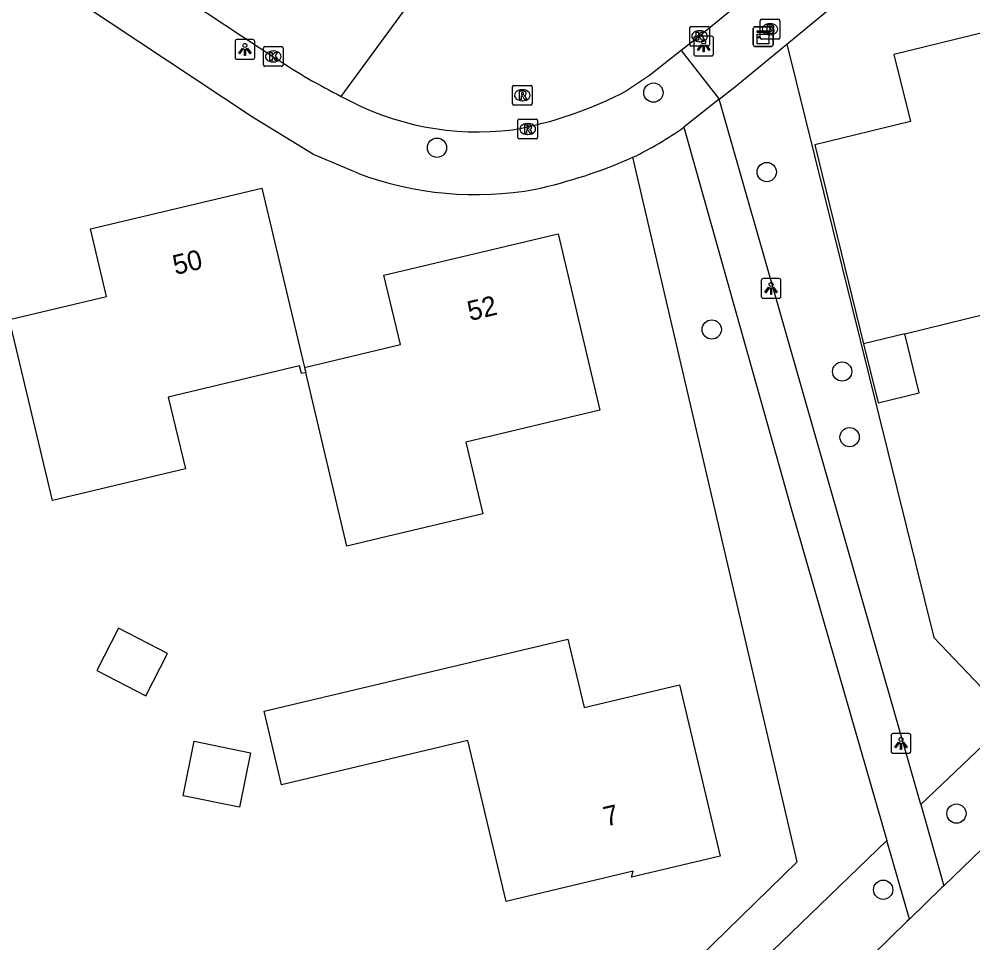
# Model space of a CAD drawing. Extents: x 157663 to 158496, y 379212 to 380934.
# Drawn here: x 158156.17 to 158204.55, y 380405.03 to 380451.91 of the extents above; entities that cross this region are included whole.
import ezdxf

# ---------------------------------------------------------------- set-up
doc = ezdxf.new("R2010")
doc.units = 0
for name, color, linetype in [('IMGEO_Berm_groen', 7, 'Continuous'), ('IMGEO_Boom', 7, 'Continuous'), ('IMGEO_Brandkraan', 7, 'Continuous'), ('IMGEO_Groenvoorziening', 7, 'Continuous'), ('IMGEO_Kast', 7, 'Continuous'), ('IMGEO_Kolk', 7, 'Continuous'), ('IMGEO_Lichtpunt', 7, 'Continuous'), ('IMGEO_Pand', 7, 'Continuous'), ('IMGEO_Pand_nummerreeks', 7, 'Continuous'), ('IMGEO_Rijbaan_lokaal_gesloten', 7, 'Continuous'), ('IMGEO_Rijbaan_lokaal_open', 7, 'Continuous'), ('IMGEO_Rioolput', 7, 'Continuous'), ('IMGEO_Voetpad_open', 7, 'Continuous')]:
    doc.layers.add(name, color=color, linetype=linetype)

msp = doc.modelspace()

# ---------------------------------------------------------------- linework, layer by layer
at = {"layer": 'IMGEO_Berm_groen'}
for points in [[(158206.469, 380416.402), (158201.9, 380412.048)], [(158200.179, 380410.23), (158191.933, 380402.263)]]:
    msp.add_lwpolyline(points, dxfattribs=at)
at = {"layer": 'IMGEO_Boom'}
for centre in [(158188.344, 380448.175), (158177.364, 380445.378), (158194.093, 380444.144), (158191.302, 380436.155), (158197.918, 380434.021), (158198.294, 380430.691), (158203.715, 380411.591), (158199.997, 380407.725)]:
    msp.add_circle(centre, 0.489, dxfattribs=at)
at = {"layer": 'IMGEO_Brandkraan'}
for p, q in [((158193.756, 380450.968), (158193.756, 380451.82)), ((158193.831, 380451.894), (158194.683, 380451.894)), ((158194.244, 380451.674), (158194.269, 380451.674)), ((158194.757, 380451.82), (158194.757, 380450.968)), ((158194.267, 380451.114), (158194.242, 380451.114)), ((158194.683, 380450.894), (158193.831, 380450.894))]:
    msp.add_line(p, q, dxfattribs=at)
for points in [[(158193.756, 380450.968), (158193.756, 380451.82)], [(158193.831, 380451.894), (158194.683, 380451.894)], [(158194.104, 380451.594), (158194.104, 380451.194), (158194.317, 380451.194)], [(158194.335, 380451.594), (158194.104, 380451.594)], [(158194.283, 380451.513), (158194.229, 380451.513), (158194.229, 380451.437)], [(158194.229, 380451.437), (158194.282, 380451.437)], [(158194.757, 380451.82), (158194.757, 380450.968)], [(158194.291, 380451.361), (158194.229, 380451.361), (158194.229, 380451.28)], [(158194.229, 380451.28), (158194.291, 380451.28)], [(158194.683, 380450.894), (158193.831, 380450.894)]]:
    msp.add_lwpolyline(points, dxfattribs=at)
for centre, radius, start, end in [((158193.833, 380451.818), 0.0765, 91.552, 178.448), ((158193.833, 380451.818), 0.0765, 91.552, 178.448), ((158194.284, 380451.475), 0.0379, 267.8285, 90.9355), ((158194.339, 380451.449), 0.145, 59.4692, 91.5367), ((158194.364, 380451.496), 0.0922, 285.5137, 58.1501), ((158194.681, 380451.818), 0.0765, 1.552, 88.448), ((158194.681, 380451.818), 0.0765, 1.552, 88.448), ((158193.833, 380450.97), 0.0765, 181.552, 268.448), ((158193.833, 380450.97), 0.0765, 181.552, 268.448), ((158194.292, 380451.32), 0.0404, 269.8759, 90.5077), ((158194.323, 380451.445), 0.251, 268.6676, 293.5347), ((158194.369, 380451.304), 0.105, 301.3115, 78.989), ((158194.681, 380450.97), 0.0765, 271.552, 358.448), ((158194.681, 380450.97), 0.0765, 271.552, 358.448)]:
    msp.add_arc(centre, radius, start, end, dxfattribs=at)
for centre, major_axis, ratio, start_param, end_param in [((158194.243, 380451.394), (-0.387, 0.002), 0.722429, 4.712389, 7.853982), ((158194.268, 380451.394), (-0.39, 0.002), 0.717154, 1.570796, 4.712389)]:
    msp.add_ellipse(centre, major_axis=major_axis, ratio=ratio, start_param=start_param, end_param=end_param, dxfattribs=at)
at = {"layer": 'IMGEO_Groenvoorziening'}
for points in [[(158195.106, 380450.632), (158202.56, 380420.525), (158204.989, 380417.99)], [(158164.272, 380378.503), (158195.64, 380409.139), (158187.298, 380444.893)]]:
    msp.add_lwpolyline(points, dxfattribs=at)
at = {"layer": 'IMGEO_Kast'}
for p, q in [((158193.41, 380450.593), (158193.41, 380451.434)), ((158193.41, 380451.434), (158193.41, 380450.593)), ((158193.485, 380451.518), (158194.326, 380451.518)), ((158194.326, 380451.518), (158193.485, 380451.518)), ((158194.41, 380451.443), (158194.41, 380450.602)), ((158194.41, 380450.602), (158194.41, 380451.443)), ((158194.335, 380450.518), (158193.494, 380450.518)), ((158193.494, 380450.518), (158194.335, 380450.518))]:
    msp.add_line(p, q, dxfattribs=at)
for points in [[(158193.605, 380451.308), (158194.205, 380451.308), (158194.205, 380451.223), (158193.605, 380451.223), (158193.605, 380451.308)], [(158193.605, 380451.133), (158194.205, 380451.133), (158194.205, 380450.644), (158193.605, 380450.644), (158193.605, 380451.133)]]:
    msp.add_lwpolyline(points, dxfattribs=at)
msp.add_circle((158193.689, 380450.982), 0.0377, dxfattribs=at)
for centre, start, end in [((158193.488, 380451.44), 92.4484, 184.2845), ((158193.488, 380451.44), 92.4484, 184.2845), ((158194.332, 380451.44), 2.4484, 94.2845), ((158194.332, 380451.44), 2.4484, 94.2845), ((158193.488, 380450.596), 182.4484, 274.2845), ((158193.488, 380450.596), 182.4484, 274.2845), ((158194.332, 380450.596), 272.4484, 4.2845), ((158194.332, 380450.596), 272.4484, 4.2845)]:
    msp.add_arc(centre, 0.0779, start, end, dxfattribs=at)
at = {"layer": 'IMGEO_Kolk'}
for p, q in [((158190.187, 380450.611), (158190.187, 380451.463)), ((158190.262, 380451.537), (158191.114, 380451.537)), ((158191.188, 380451.463), (158191.188, 380450.611)), ((158190.675, 380451.317), (158190.7, 380451.317)), ((158168.633, 380450.509), (158169.485, 380450.509)), ((158191.114, 380450.537), (158190.262, 380450.537)), ((158190.698, 380450.757), (158190.673, 380450.757)), ((158168.558, 380449.583), (158168.558, 380450.435)), ((158169.046, 380450.289), (158169.071, 380450.289)), ((158169.559, 380450.435), (158169.559, 380449.583)), ((158169.485, 380449.509), (158168.633, 380449.509)), ((158169.069, 380449.729), (158169.044, 380449.729))]:
    msp.add_line(p, q, dxfattribs=at)
for points in [[(158190.187, 380450.611), (158190.187, 380451.463)], [(158190.262, 380451.537), (158191.114, 380451.537)], [(158191.188, 380451.463), (158191.188, 380450.611)], [(158190.508, 380451.237), (158190.631, 380451.237), (158190.631, 380451.086), (158190.761, 380451.237), (158190.925, 380451.237), (158190.779, 380451.086), (158190.932, 380450.837), (158190.78, 380450.837), (158190.695, 380451.001), (158190.631, 380450.934), (158190.631, 380450.837), (158190.508, 380450.837), (158190.508, 380451.237)], [(158168.633, 380450.509), (158169.485, 380450.509)], [(158191.114, 380450.537), (158190.262, 380450.537)], [(158168.558, 380449.583), (158168.558, 380450.435)], [(158168.879, 380450.209), (158169.002, 380450.209), (158169.002, 380450.058), (158169.132, 380450.209), (158169.296, 380450.209), (158169.15, 380450.058), (158169.303, 380449.809), (158169.151, 380449.809), (158169.066, 380449.973), (158169.002, 380449.906), (158169.002, 380449.809), (158168.879, 380449.809), (158168.879, 380450.209)], [(158169.559, 380450.435), (158169.559, 380449.583)], [(158169.485, 380449.509), (158168.633, 380449.509)]]:
    msp.add_lwpolyline(points, dxfattribs=at)
for centre, start, end in [((158190.264, 380451.461), 91.552, 178.448), ((158190.264, 380451.461), 91.552, 178.448), ((158191.112, 380451.461), 1.552, 88.448), ((158191.112, 380451.461), 1.552, 88.448), ((158168.635, 380450.433), 91.552, 178.448), ((158168.635, 380450.433), 91.552, 178.448), ((158169.483, 380450.433), 1.552, 88.448), ((158169.483, 380450.433), 1.552, 88.448), ((158190.264, 380450.613), 181.552, 268.448), ((158190.264, 380450.613), 181.552, 268.448), ((158191.112, 380450.613), 271.552, 358.448), ((158191.112, 380450.613), 271.552, 358.448), ((158168.635, 380449.585), 181.552, 268.448), ((158168.635, 380449.585), 181.552, 268.448), ((158169.483, 380449.585), 271.552, 358.448), ((158169.483, 380449.585), 271.552, 358.448)]:
    msp.add_arc(centre, 0.0765, start, end, dxfattribs=at)
for centre, major_axis, ratio, start_param, end_param in [((158190.674, 380451.037), (-0.387, 0.002), 0.722429, 4.712389, 7.853982), ((158190.699, 380451.037), (-0.39, 0.002), 0.717154, 1.570796, 4.712389), ((158169.045, 380450.009), (-0.387, 0.002), 0.722429, 4.712389, 7.853982), ((158169.07, 380450.009), (-0.39, 0.002), 0.717154, 1.570796, 4.712389)]:
    msp.add_ellipse(centre, major_axis=major_axis, ratio=ratio, start_param=start_param, end_param=end_param, dxfattribs=at)
at = {"layer": 'IMGEO_Lichtpunt'}
for p, q in [((158191.297, 380451.039), (158190.489, 380451.039)), ((158191.297, 380451.039), (158190.489, 380451.039)), ((158167.122, 380450.771), (158167.122, 380449.964)), ((158167.122, 380450.771), (158167.122, 380449.964)), ((158168.024, 380450.866), (158167.216, 380450.866)), ((158168.024, 380450.866), (158167.216, 380450.866)), ((158168.118, 380449.964), (158168.118, 380450.771)), ((158168.118, 380449.964), (158168.118, 380450.771)), ((158190.395, 380450.944), (158190.395, 380450.137)), ((158190.395, 380450.944), (158190.395, 380450.137)), ((158191.391, 380450.137), (158191.391, 380450.944)), ((158191.391, 380450.137), (158191.391, 380450.944)), ((158190.489, 380450.043), (158191.297, 380450.043)), ((158190.489, 380450.043), (158191.297, 380450.043)), ((158167.216, 380449.87), (158168.024, 380449.87)), ((158167.216, 380449.87), (158168.024, 380449.87)), ((158193.815, 380438.645), (158193.815, 380437.838)), ((158193.815, 380438.645), (158193.815, 380437.838)), ((158194.717, 380438.74), (158193.909, 380438.74)), ((158194.717, 380438.74), (158193.909, 380438.74)), ((158194.811, 380437.838), (158194.811, 380438.645)), ((158194.811, 380437.838), (158194.811, 380438.645)), ((158193.909, 380437.744), (158194.717, 380437.744)), ((158193.909, 380437.744), (158194.717, 380437.744)), ((158201.307, 380415.65), (158200.499, 380415.65)), ((158201.307, 380415.65), (158200.499, 380415.65)), ((158200.405, 380415.555), (158200.405, 380414.748)), ((158200.405, 380415.555), (158200.405, 380414.748)), ((158201.401, 380414.748), (158201.401, 380415.555)), ((158201.401, 380414.748), (158201.401, 380415.555)), ((158200.499, 380414.654), (158201.307, 380414.654)), ((158200.499, 380414.654), (158201.307, 380414.654))]:
    msp.add_line(p, q, dxfattribs=at)
for points in [[(158190.769, 380450.608), (158190.808, 380450.58), (158190.62, 380450.318), (158190.582, 380450.345), (158190.769, 380450.608)], [(158190.871, 380450.56), (158190.918, 380450.56), (158190.918, 380450.238), (158190.871, 380450.238), (158190.871, 380450.56)], [(158190.981, 380450.58), (158191.019, 380450.607), (158191.206, 380450.345), (158191.167, 380450.317), (158190.981, 380450.58)], [(158167.496, 380450.435), (158167.535, 380450.407), (158167.347, 380450.145), (158167.309, 380450.172), (158167.496, 380450.435)], [(158167.598, 380450.387), (158167.645, 380450.387), (158167.645, 380450.065), (158167.598, 380450.065), (158167.598, 380450.387)], [(158167.708, 380450.407), (158167.746, 380450.434), (158167.933, 380450.172), (158167.894, 380450.144), (158167.708, 380450.407)], [(158194.189, 380438.309), (158194.228, 380438.281), (158194.04, 380438.019), (158194.002, 380438.046), (158194.189, 380438.309)], [(158194.291, 380438.261), (158194.338, 380438.261), (158194.338, 380437.939), (158194.291, 380437.939), (158194.291, 380438.261)], [(158194.401, 380438.281), (158194.439, 380438.308), (158194.626, 380438.046), (158194.587, 380438.018), (158194.401, 380438.281)], [(158200.779, 380415.219), (158200.818, 380415.191), (158200.63, 380414.929), (158200.592, 380414.956), (158200.779, 380415.219)], [(158200.881, 380415.171), (158200.928, 380415.171), (158200.928, 380414.849), (158200.881, 380414.849), (158200.881, 380415.171)], [(158200.991, 380415.191), (158201.029, 380415.218), (158201.216, 380414.956), (158201.177, 380414.928), (158200.991, 380415.191)]]:
    msp.add_lwpolyline(points, dxfattribs=at)
for centre in [(158167.621, 380450.569), (158190.894, 380450.742), (158194.314, 380438.443), (158200.904, 380415.353)]:
    msp.add_circle(centre, 0.0994, dxfattribs=at)
for centre, start, end in [((158190.489, 380450.944), 90, 180), ((158190.489, 380450.944), 90, 180), ((158191.297, 380450.944), 0, 90), ((158191.297, 380450.944), 0, 90), ((158167.216, 380450.771), 90, 180), ((158167.216, 380450.771), 90, 180), ((158168.024, 380450.771), 0, 90), ((158168.024, 380450.771), 0, 90), ((158190.489, 380450.137), 180, 270), ((158190.489, 380450.137), 180, 270), ((158191.297, 380450.137), 270, 0), ((158191.297, 380450.137), 270, 360), ((158167.216, 380449.964), 180, 270), ((158167.216, 380449.964), 180, 270), ((158168.024, 380449.964), 270, 0), ((158168.024, 380449.964), 270, 360), ((158193.909, 380438.645), 90, 180), ((158193.909, 380438.645), 90, 180), ((158194.717, 380438.645), 0, 90), ((158194.717, 380438.645), 0, 90), ((158193.909, 380437.838), 180, 270), ((158193.909, 380437.838), 180, 270), ((158194.717, 380437.838), 270, 0), ((158194.717, 380437.838), 270, 360), ((158200.499, 380415.555), 90, 180), ((158200.499, 380415.555), 90, 180), ((158201.307, 380415.555), 0, 90), ((158201.307, 380415.555), 0, 90), ((158200.499, 380414.748), 180, 270), ((158200.499, 380414.748), 180, 270), ((158201.307, 380414.748), 270, 0), ((158201.307, 380414.748), 270, 360)]:
    msp.add_arc(centre, 0.0946, start, end, dxfattribs=at)
at = {"layer": 'IMGEO_Pand'}
for points in [[(158209.383, 380452.279), (158200.542, 380450.107), (158201.376, 380446.711), (158196.525, 380445.519), (158199.004, 380435.428)], [(158201.094, 380435.942), (158206.259, 380437.211), (158205.028, 380442.222), (158211.307, 380443.764), (158211.393, 380443.415), (158211.731, 380443.498), (158211.227, 380445.551)], [(158155.681, 380436.657), (158160.604, 380437.827), (158159.787, 380441.266), (158168.484, 380443.331), (158170.646, 380434.23)], [(158170.646, 380434.23), (158175.509, 380435.385), (158174.671, 380438.915), (158183.505, 380441.014), (158185.632, 380432.059), (158178.831, 380430.444), (158179.696, 380426.802), (158174.832, 380425.646), (158172.798, 380425.163), (158170.706, 380433.976)], [(158170.706, 380433.976), (158170.489, 380433.925), (158170.397, 380434.311), (158163.733, 380432.727), (158164.6, 380429.081), (158157.861, 380427.48), (158155.687, 380436.633)], [(158201.094, 380435.942), (158199.004, 380435.428)], [(158199.004, 380435.428), (158199.74, 380432.431), (158201.83, 380432.944), (158201.094, 380435.942)], [(158170.646, 380434.23), (158170.706, 380433.976)], [(158163.7, 380419.709), (158161.215, 380420.999), (158160.103, 380418.855), (158162.588, 380417.565), (158163.7, 380419.709)], [(158183.996, 380420.447), (158184.823, 380416.968), (158189.661, 380418.117), (158191.724, 380409.429), (158187.225, 380408.36), (158187.315, 380408.662), (158180.872, 380407.132), (158178.934, 380415.295), (158170.835, 380413.373), (158169.479, 380413.051), (158168.591, 380416.79), (158169.947, 380417.112), (158183.996, 380420.447)], [(158167.909, 380414.678), (158167.344, 380411.911), (158164.485, 380412.494), (158165.05, 380415.262), (158167.909, 380414.678)]]:
    msp.add_lwpolyline(points, dxfattribs=at)
at = {"layer": 'IMGEO_Rijbaan_lokaal_gesloten'}
for points in [[(158271.369, 380474.079), (158271.031, 380473.749), (158250.925, 380454.131), (158203.076, 380407.926)], [(158203.076, 380407.926), (158202.965, 380407.819), (158201.329, 380406.238)], [(158201.329, 380406.238), (158201.205, 380406.119), (158169.223, 380374.76)]]:
    msp.add_lwpolyline(points, dxfattribs=at)
at = {"layer": 'IMGEO_Rijbaan_lokaal_open'}
for points in [[(158233.356, 380486.647), (158230.451, 380483.891), (158221.604, 380476.545), (158218.116, 380473.682), (158209.246, 380466.364), (158206.145, 380463.806), (158197.636, 380456.782), (158194.731, 380454.379), (158190.688, 380451.037), (158189.757, 380450.307)], [(158161.334, 380455.114), (158169.246, 380449.877)], [(158172.506, 380447.982), (158175.859, 380452.543)], [(158189.757, 380450.307), (158188.144, 380449.041), (158187.03, 380448.294)]]:
    msp.add_lwpolyline(points, dxfattribs=at)
for centre, radius, start, end in [((158187.062, 380476.774), 32.262, 236.4808, 243.1813), ((158177.716, 380465.89), 19.909, 280.0573, 297.8929), ((158179.452, 380460.471), 14.29, 240.9193, 276.9991)]:
    msp.add_arc(centre, radius, start, end, dxfattribs=at)
at = {"layer": 'IMGEO_Rioolput'}
for p, q in [((158181.267, 380448.543), (158182.119, 380448.543)), ((158181.192, 380447.617), (158181.192, 380448.469)), ((158181.68, 380448.323), (158181.705, 380448.323)), ((158182.193, 380448.469), (158182.193, 380447.617)), ((158181.703, 380447.763), (158181.678, 380447.763)), ((158182.119, 380447.543), (158181.267, 380447.543)), ((158181.468, 380445.903), (158181.468, 380446.755)), ((158181.543, 380446.829), (158182.395, 380446.829)), ((158181.956, 380446.609), (158181.981, 380446.609)), ((158182.469, 380446.755), (158182.469, 380445.903)), ((158182.395, 380445.829), (158181.543, 380445.829)), ((158181.979, 380446.049), (158181.954, 380446.049))]:
    msp.add_line(p, q, dxfattribs=at)
for points in [[(158181.267, 380448.543), (158182.119, 380448.543)], [(158181.192, 380447.617), (158181.192, 380448.469)], [(158181.781, 380448.241), (158181.529, 380448.243), (158181.529, 380447.843)], [(158181.707, 380448.162), (158181.653, 380448.162), (158181.653, 380448.081)], [(158181.653, 380448.081), (158181.705, 380448.081)], [(158182.193, 380448.469), (158182.193, 380447.617)], [(158181.529, 380447.843), (158181.653, 380447.843), (158181.653, 380448.005), (158181.664, 380448.005)], [(158181.711, 380447.976), (158181.782, 380447.843), (158181.922, 380447.843), (158181.857, 380447.969)], [(158182.119, 380447.543), (158181.267, 380447.543)], [(158181.468, 380445.903), (158181.468, 380446.755)], [(158181.543, 380446.829), (158182.395, 380446.829)], [(158182.469, 380446.755), (158182.469, 380445.903)], [(158182.057, 380446.527), (158181.805, 380446.529), (158181.805, 380446.129)], [(158181.805, 380446.129), (158181.929, 380446.129), (158181.929, 380446.291), (158181.94, 380446.291)], [(158181.983, 380446.448), (158181.929, 380446.448), (158181.929, 380446.367)], [(158181.929, 380446.367), (158181.981, 380446.367)], [(158181.987, 380446.262), (158182.058, 380446.129), (158182.198, 380446.129), (158182.133, 380446.255)], [(158182.395, 380445.829), (158181.543, 380445.829)]]:
    msp.add_lwpolyline(points, dxfattribs=at)
for centre, radius, start, end in [((158181.269, 380448.467), 0.0765, 91.552, 178.448), ((158181.269, 380448.467), 0.0765, 91.552, 178.448), ((158182.117, 380448.467), 0.0765, 1.552, 88.448), ((158182.117, 380448.467), 0.0765, 1.552, 88.448), ((158181.689, 380448.27), 0.19, 274.7715, 282.9687), ((158181.713, 380448.066), 0.0964, 77.0061, 93.1865), ((158181.727, 380448.123), 0.0378, 276.6634, 79.6772), ((158181.78, 380448.131), 0.109, 350.3612, 89.416), ((158181.778, 380448.131), 0.112, 277.5842, 350.9817), ((158181.269, 380447.619), 0.0765, 181.552, 268.448), ((158181.269, 380447.619), 0.0765, 181.552, 268.448), ((158181.663, 380447.952), 0.0533, 26.0293, 88.6989), ((158181.762, 380447.916), 0.108, 29.5134, 73.7905), ((158182.117, 380447.619), 0.0765, 271.552, 358.448), ((158182.117, 380447.619), 0.0765, 271.552, 358.448), ((158181.545, 380446.753), 0.0765, 91.552, 178.448), ((158181.545, 380446.753), 0.0765, 91.552, 178.448), ((158182.393, 380446.753), 0.0765, 1.552, 88.448), ((158182.393, 380446.753), 0.0765, 1.552, 88.448), ((158181.939, 380446.238), 0.0533, 26.0293, 88.6989), ((158181.965, 380446.556), 0.19, 274.7715, 282.9687), ((158181.989, 380446.352), 0.0964, 77.0061, 93.1865), ((158182.003, 380446.409), 0.0378, 276.6634, 79.6772), ((158182.056, 380446.417), 0.109, 350.3612, 89.416), ((158182.054, 380446.417), 0.112, 277.5842, 350.9817), ((158182.038, 380446.202), 0.108, 29.5134, 73.7905), ((158181.545, 380445.905), 0.0765, 181.552, 268.448), ((158181.545, 380445.905), 0.0765, 181.552, 268.448), ((158182.393, 380445.905), 0.0765, 271.552, 358.448), ((158182.393, 380445.905), 0.0765, 271.552, 358.448)]:
    msp.add_arc(centre, radius, start, end, dxfattribs=at)
for centre, major_axis, ratio, start_param, end_param in [((158181.679, 380448.043), (-0.387, 0.002), 0.722429, 4.712389, 7.853982), ((158181.704, 380448.043), (-0.39, 0.002), 0.717154, 1.570796, 4.712389), ((158181.955, 380446.329), (-0.387, 0.002), 0.722429, 4.712389, 7.853982), ((158181.98, 380446.329), (-0.39, 0.002), 0.717154, 1.570796, 4.712389)]:
    msp.add_ellipse(centre, major_axis=major_axis, ratio=ratio, start_param=start_param, end_param=end_param, dxfattribs=at)
at = {"layer": 'IMGEO_Voetpad_open'}
for points in [[(158195.106, 380450.632), (158232.056, 380481.111)], [(158173.354, 380444.085), (158171.106, 380445.029), (158168.008, 380446.921), (158159.325, 380452.675)], [(158191.685, 380447.85), (158192.516, 380448.496), (158195.106, 380450.632)], [(158189.757, 380450.307), (158191.685, 380447.85)], [(158191.685, 380447.85), (158189.886, 380446.42)], [(158201.9, 380412.048), (158191.685, 380447.85)], [(158189.886, 380446.42), (158195.346, 380427.01), (158200.179, 380410.23)], [(158201.9, 380412.048), (158203.076, 380407.926)], [(158201.329, 380406.238), (158200.179, 380410.23)]]:
    msp.add_lwpolyline(points, dxfattribs=at)
for centre, radius, start, end in [((158179.533, 380461.01), 17.891, 295.7245, 305.3593), ((158176.783, 380468.596), 25.93, 282.4376, 293.9225), ((158179.323, 380459.928), 16.93, 249.3562, 280.3615)]:
    msp.add_arc(centre, radius, start, end, dxfattribs=at)

# ---------------------------------------------------------------- texts
at = {"layer": 'IMGEO_Pand_nummerreeks'}
for s, rotation, p in [('50', 13.3569, (158164.092, 380438.917)), ('52', 13.3659, (158179.039, 380436.582)), ('7', 13.3556, (158185.939, 380410.926))]:
    msp.add_text(s, height=1, rotation=rotation, dxfattribs=at).set_placement(p)

doc.saveas('drawing.dxf')
